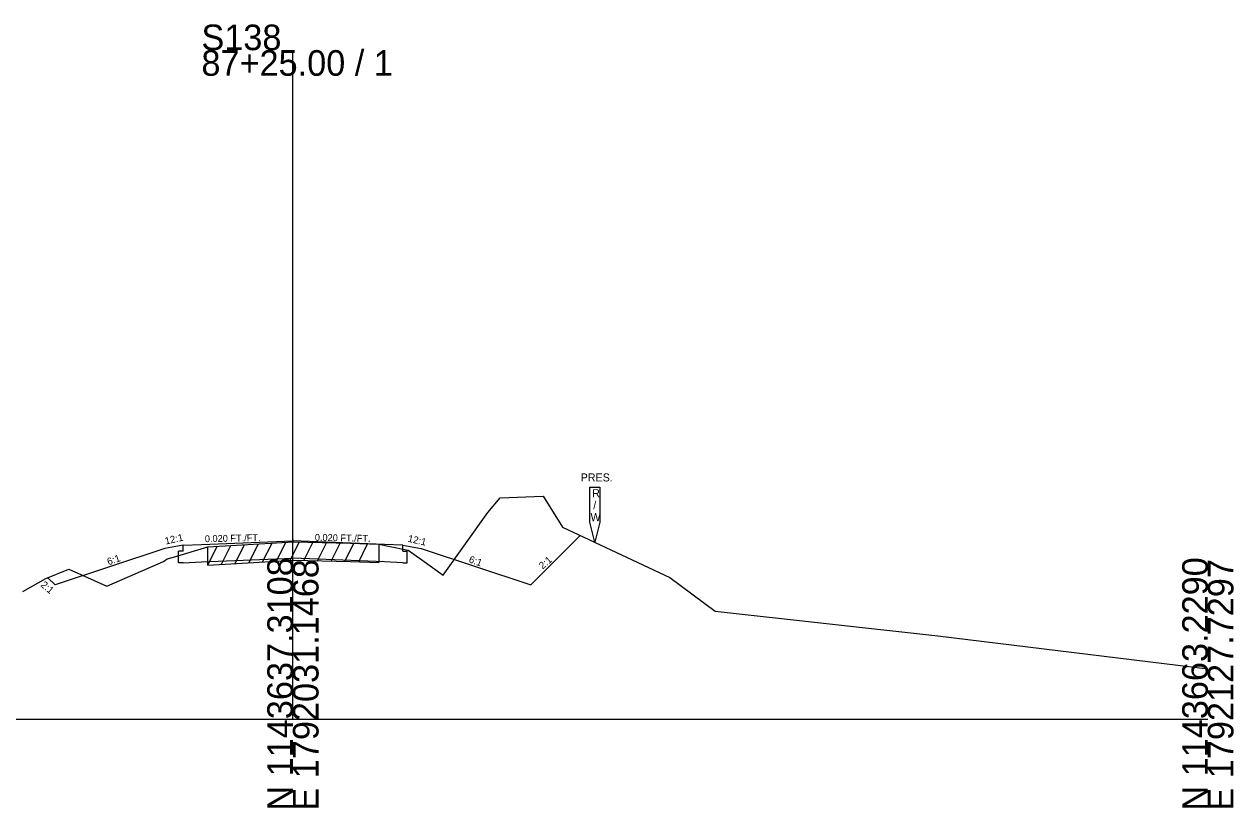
# Model space of a CAD drawing. Extents: x -26 to 1203, y -10 to 19606.
# Drawn here: x 70.6 to 202.8, y 14490.3 to 14575.9 of the extents above; entities that cross this region are included whole.
import ezdxf

# ---------------------------------------------------------------- set-up
doc = ezdxf.new("R2010")
doc.units = 0
for name, color, linetype in [('RD_EX_Driveway', 7, 'Continuous'), ('RD_GPK_XS_Cell', 7, 'Continuous'), ('RD_XS_Base', 7, 'Continuous'), ('RD_XS_EarthShd', 7, 'Continuous'), ('RD_XS_ExGround', 7, 'Continuous'), ('RD_XS_ExPaveRet', 7, 'Continuous'), ('RD_XS_ExRW', 7, 'Continuous'), ('RD_XS_Pave', 7, 'Continuous'), ('RD_XS_TX_Slope', 7, 'Continuous')]:
    doc.layers.add(name, color=color, linetype=linetype)

msp = doc.modelspace()

# ---------------------------------------------------------------- linework, layer by layer
at = {"layer": 'RD_GPK_XS_Cell'}
for p, q in [((100, 14500), (100, 14573.1)), ((0, 14500), (100, 14500)), ((100, 14500), (200, 14500))]:
    msp.add_line(p, q, dxfattribs=at)
at = {"layer": 'RD_XS_Base'}
for p, q in [((88, 14518.36), (87.5, 14518.34)), ((87.5, 14517.07), (87.5, 14518.34)), ((88, 14518.36), (88, 14518.99)), ((112, 14518.36), (112, 14518.99)), ((112, 14518.36), (112.5, 14518.34)), ((112.5, 14517.07), (112.5, 14518.34)), ((88, 14517.09), (87.5, 14517.07)), ((88, 14517.09), (90, 14517.17)), ((90, 14517.17), (100, 14517.59)), ((110, 14517.17), (100, 14517.59)), ((112, 14517.09), (110, 14517.17)), ((112, 14517.09), (112.5, 14517.07))]:
    msp.add_line(p, q, dxfattribs=at)
at = {"layer": 'RD_XS_EarthShd'}
for p, q in [((126, 14514.66), (131.41, 14520.07)), ((86, 14518.66), (74, 14514.66)), ((88, 14518.99), (86, 14518.66)), ((112, 14518.99), (114, 14518.66)), ((112, 14518.99), (114, 14518.66)), ((114, 14518.66), (126, 14514.66)), ((74, 14514.66), (73.21, 14515.45))]:
    msp.add_line(p, q, dxfattribs=at)
at = {"layer": 'RD_XS_ExGround'}
msp.add_lwpolyline([(70.47, 14513.95), (72.99, 14515.36), (75.49, 14516.4), (79.66, 14514.53), (85.84, 14517.22), (86.24, 14517.53), (86.95, 14517.69), (90.69, 14518.84), (93.83, 14519.02), (100.05, 14519.37), (106.31, 14519.22), (109.4, 14519.13), (110.44, 14518.91), (112.61, 14518.45), (114.08, 14517.4), (116.41, 14515.73), (121.29, 14522.58), (122.66, 14524.18), (127.34, 14524.37), (129.46, 14520.99), (141.2, 14515.48), (146.16, 14511.8), (170.49, 14509.11), (200, 14505.49)], dxfattribs=at)
at = {"layer": 'RD_XS_ExPaveRet'}
for p, q in [((90.69, 14516.84), (91.72, 14518.9)), ((90.69, 14516.84), (90.69, 14518.84)), ((92.19, 14516.93), (93.22, 14518.98)), ((93.69, 14517.01), (94.72, 14519.07)), ((95.19, 14517.09), (96.22, 14519.15)), ((96.69, 14517.18), (97.72, 14519.23)), ((98.19, 14517.26), (99.22, 14519.32)), ((99.69, 14517.35), (100.69, 14519.35)), ((101.19, 14517.34), (102.18, 14519.31)), ((102.69, 14517.3), (103.68, 14519.28)), ((104.19, 14517.27), (105.18, 14519.24)), ((105.69, 14517.23), (106.67, 14519.21)), ((107.19, 14517.19), (108.17, 14519.16)), ((109.4, 14519.13), (109.4, 14517.13)), ((90.69, 14516.84), (93.83, 14517.02)), ((93.83, 14517.02), (100.05, 14517.37)), ((100.05, 14517.37), (106.31, 14517.22)), ((106.31, 14517.22), (109.4, 14517.13))]:
    msp.add_line(p, q, dxfattribs=at)
at = {"layer": 'RD_XS_ExRW'}
msp.add_lwpolyline([(132.45, 14525.34), (133.55, 14525.34), (133.55, 14521.51), (133, 14519.33), (132.45, 14521.51)], close=True, dxfattribs=at)
at = {"layer": 'RD_XS_Pave'}
for p, q in [((90, 14519.08), (100, 14519.49)), ((110, 14519.08), (100, 14519.49)), ((88, 14518.99), (90, 14519.08)), ((112, 14518.99), (110, 14519.08))]:
    msp.add_line(p, q, dxfattribs=at)

# ---------------------------------------------------------------- texts
at = {"layer": 'RD_EX_Driveway'}
msp.add_text('541.68', height=0.0975, rotation=90, dxfattribs=at).set_placement((100.1, 14519.36))
at = {"layer": 'RD_GPK_XS_Cell'}
for s, p in [('S138', (90, 14573.1)), ('87+25.00 / 1', (90, 14570.3))]:
    msp.add_text(s, height=2.8, dxfattribs=at).set_placement(p)
for s, p in [('N 1143637.3108', (100, 14490)), ('E 1792031.1468', (102.8, 14490)), ('N 1143663.2290', (200, 14490)), ('E 1792127.7297', (202.8, 14490))]:
    msp.add_text(s, height=2.8, rotation=90, dxfattribs=at).set_placement(p)
at = {"layer": 'RD_XS_ExRW'}
for s, p in [('PRES.', (131.45, 14525.97)), ('R', (132.71, 14524.25)), ('/', (132.83, 14522.94)), ('W', (132.53, 14521.63))]:
    msp.add_text(s, height=0.875, dxfattribs=at).set_placement(p)
at = {"layer": 'RD_XS_TX_Slope'}
for s, height, rotation, p in [('12:1', 0.778, 12.7511, (86.1, 14519.07)), ('0.020 FT./FT.', 0.7518, 1.1916, (90.38, 14519.33)), ('0.020 FT./FT.', 0.7518, 358.8084, (102.39, 14519.49)), ('12:1', 0.778, 347.2489, (112.51, 14519.39)), ('6:1', 0.778, 19.3982, (79.85, 14516.8)), ('6:1', 0.778, 340.6018, (119.16, 14517.15)), ('2:1', 0.778, 40.6589, (127.3, 14516.34)), ('2:1', 0.778, 319.3411, (72.36, 14514.57))]:
    msp.add_text(s, height=height, rotation=rotation, dxfattribs=at).set_placement(p)

doc.saveas('drawing.dxf')
